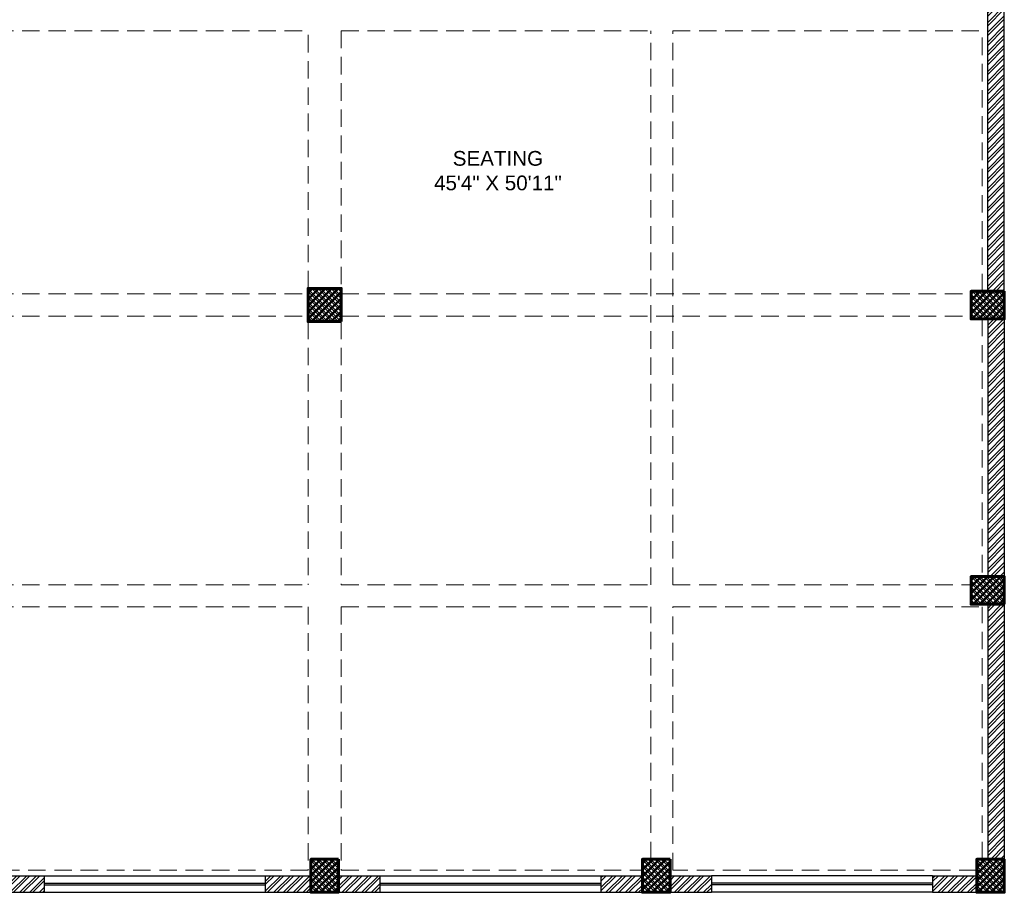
# Model space of a CAD drawing. Header units: inches. Extents: x 105152 to 158499, y 12149 to 30915.
# Tile 271 of 339: x 129749 to 130284, y 17404 to 17878. Entities that reach past the tile are written whole.
import ezdxf

# ---------------------------------------------------------------- set-up
doc = ezdxf.new("R2010")
doc.units = ezdxf.units.IN
doc.header["$MEASUREMENT"] = 0
doc.linetypes.add('HIDDEN', pattern=[0.375, 0.25, -0.125])
doc.layers.add('PD_025_TEXT', color=61, linetype='Continuous')
for name, color, linetype, lineweight in [('PD_BRICK WALL_115', 134, 'Continuous', 30), ('PD_COLUMN', 2, 'Continuous', 60), ('PD_HATCH', 45, 'Continuous', 9), ('PD_WINDOW', 140, 'Continuous', 25)]:
    doc.layers.add(name, color=color, linetype=linetype, lineweight=lineweight)
doc.styles.add('style1', font='arial.ttf', dxfattribs={"height": 500})
pattern_1 = [(45, (274611.2745, 44121.918), (-1.767766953, 1.767766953), []), (135, (274611.2745, 44121.918), (-1.767766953, -1.767766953), [])]

# ---------------------------------------------------------------- blocks, each defined once
blk = doc.blocks.new('columns2')
at = {"layer": 'PD_HATCH', "lineweight": 5}
h = blk.add_hatch(dxfattribs=at)
h.set_pattern_fill('ANSI37', color=173, scale=20)
h.paths.add_polyline_path([(387, -250), (387, -268), (369, -268), (369, -250)])
h.paths.add_polyline_path([(18, 0), (18, -15), (0, -15), (0, 0)])
h.paths.add_polyline_path([(18, -828), (18, -813), (0, -813), (0, -828)])
h.paths.add_polyline_path([(201, -870), (186, -870), (186, -888), (201, -888)])
h.paths.add_polyline_path([(570, -870), (555, -870), (555, -888), (570, -888)])
h.paths.add_polyline_path([(754.5, -870), (739.5, -870), (739.5, -888), (754.5, -888)])
h.paths.add_polyline_path([(934.5, -870), (919.5, -870), (919.5, -888), (934.5, -888)])
h.paths.add_polyline_path([(385.5, -870), (370.5, -870), (370.5, -888), (385.5, -888)])
h.paths.add_polyline_path([(201, 42), (186, 42), (186, 60), (201, 60)])
h.paths.add_polyline_path([(387, -578), (387, -560), (369, -560), (369, -578)])
h.paths.add_polyline_path([(1116, -731.5), (1116, -716.5), (1098, -716.5), (1098, -731.5)])
h.paths.add_polyline_path([(1116, -111.5), (1116, -96.5), (1098, -96.5), (1098, -111.5)])
h.paths.add_polyline_path([(1116, -561.5), (1116, -576.5), (1098, -576.5), (1098, -561.5)])
h.paths.add_polyline_path([(1116, -251.5), (1116, -266.5), (1098, -266.5), (1098, -251.5)])
h.paths.add_polyline_path([(0, -731.5), (0, -716.5), (18, -716.5), (18, -731.5)])
h.paths.add_polyline_path([(0, -111.5), (0, -96.5), (18, -96.5), (18, -111.5)])
h.paths.add_polyline_path([(0, -406.5), (0, -421.5), (18, -421.5), (18, -406.5)])
h.paths.add_polyline_path([(0, -561.5), (0, -576.5), (18, -576.5), (18, -561.5)])
h.paths.add_polyline_path([(0, -251.5), (0, -266.5), (18, -266.5), (18, -251.5)])
h.paths.add_polyline_path([(993, -111.5), (993, -99.5), (984, -99.5), (984, -111.5)])
h.paths.add_polyline_path([(993, -189.5), (993, -201.5), (984, -201.5), (984, -189.5)])
h.paths.add_polyline_path([(903, -111.5), (903, -99.5), (912, -99.5), (912, -111.5)])
h.paths.add_polyline_path([(903, -189.5), (903, -201.5), (912, -201.5), (912, -189.5)])
h.paths.add_polyline_path([(75, -870), (60, -870), (60, -888), (75, -888)])
h.paths.add_polyline_path([(1116, -870), (1101, -870), (1101, -888), (1116, -888)])
h.paths.add_polyline_path([(75, 42), (60, 42), (60, 60), (75, 60)])
h.paths.add_polyline_path([(570, 42), (555, 42), (555, 60), (570, 60)])
h.paths.add_polyline_path([(754.5, 42), (739.5, 42), (739.5, 60), (754.5, 60)])
h.paths.add_polyline_path([(934.5, 42), (919.5, 42), (919.5, 60), (934.5, 60)])
h.paths.add_polyline_path([(385.5, 42), (370.5, 42), (370.5, 60), (385.5, 60)])
h.paths.add_polyline_path([(1116, 42), (1101, 42), (1101, 60), (1116, 60)])
h.paths.add_polyline_path([(738, -250), (738, -268), (756, -268), (756, -250)])
h.paths.add_polyline_path([(756, -578), (756, -560), (738, -560), (738, -578)])
at = {"layer": 'PD_COLUMN', "color": 173, "lineweight": 5}
for points in [[(756, -578), (756, -560), (738, -560), (738, -578)], [(1116, -561.5), (1116, -576.5), (1098, -576.5), (1098, -561.5)], [(1116, -731.5), (1116, -716.5), (1098, -716.5), (1098, -731.5)], [(754.5, -870), (739.5, -870), (739.5, -888), (754.5, -888)], [(934.5, -870), (919.5, -870), (919.5, -888), (934.5, -888)], [(1116, -870), (1101, -870), (1101, -888), (1116, -888)]]:
    blk.add_lwpolyline(points, close=True, dxfattribs=at)
at = {"layer": 'PD_HATCH', "color": 173, "linetype": 'HIDDEN', "lineweight": 5, "ltscale": 38}
for p, q in [((1116, -561.5), (1116, -266.5)), ((568.5, -420), (738, -420)), ((738, -560), (738, -420)), ((756, -420), (924, -420)), ((756, -420), (756, -560)), ((924, -721), (924, -420)), ((936, -420), (1104, -420)), ((936, -721), (936, -420)), ((1104, -561.5), (1104, -420)), ((568.5, -563), (738, -563)), ((756, -563), (1098, -563)), ((568.5, -575), (738, -575)), ((756, -575), (1098, -575)), ((1104, -576.5), (1104, -716.5)), ((1116, -576.5), (1116, -716.5)), ((738, -578), (738, -721)), ((756, -578), (756, -721)), ((568.5, -721), (738, -721)), ((756, -721), (924, -721)), ((936, -721), (1098, -721)), ((1116, -870), (1116, -731.5)), ((568.5, -733), (738, -733)), ((738, -733), (738, -876)), ((756, -733), (924, -733)), ((756, -733), (756, -876)), ((924, -870), (924, -733)), ((936, -876), (936, -733)), ((936, -733), (1104, -733)), ((1104, -870), (1104, -733)), ((738, -876), (570, -876)), ((756, -876), (919.5, -876)), ((1101, -876), (936, -876)), ((739.5, -888), (570, -888)), ((754.5, -888), (919.5, -888)), ((1101, -888), (934.5, -888))]:
    blk.add_line(p, q, dxfattribs=at)

msp = doc.modelspace()

# ---------------------------------------------------------------- hatches: boundary and pattern name
at = {"layer": 'PD_HATCH'}
h = msp.add_hatch(dxfattribs=at)
h.set_pattern_fill('ANSI32', color=256, scale=10)
h.set_pattern_definition([(45, (129173.841, 17518.1774), (-2.65165, 2.65165), []), (45, (129175.6088, 17518.1774), (-2.65165, 2.65165), [])])
h.paths.add_polyline_path([(129176.99, 17560.93), (129167.99, 17560.93), (129167.99, 17479.43), (129176.99, 17479.43)])
h.paths.add_polyline_path([(129538.49, 17413.43), (129368.99, 17413.43), (129368.99, 17404.43), (129538.49, 17404.43)])
h.paths.add_polyline_path([(129722.99, 17413.43), (129553.49, 17413.43), (129553.49, 17404.43), (129722.99, 17404.43)])
h.paths.add_polyline_path([(129176.99, 18277.43), (129167.99, 18277.43), (129167.99, 18195.93), (129176.99, 18195.93)])
h.paths.add_polyline_path([(129176.99, 18180.93), (129167.99, 18180.93), (129167.99, 18040.93), (129176.99, 18040.93)])
h.paths.add_polyline_path([(129176.99, 18025.93), (129167.99, 18025.93), (129167.99, 17885.93), (129176.99, 17885.93)])
h.paths.add_polyline_path([(129176.99, 17870.93), (129167.99, 17870.93), (129167.99, 17730.93), (129176.99, 17730.93)])
h.paths.add_polyline_path([(129176.99, 17715.93), (129167.99, 17715.93), (129167.99, 17575.93), (129176.99, 17575.93)])
h.paths.add_polyline_path([(130268.99, 18352.43), (130102.49, 18352.43), (130102.49, 18343.43), (130268.99, 18343.43)])
h.paths.add_polyline_path([(130087.49, 18352.43), (129922.49, 18352.43), (129922.49, 18343.43), (130087.49, 18343.43)])
h.paths.add_polyline_path([(129907.49, 18352.43), (129737.99, 18352.43), (129737.99, 18343.43), (129907.49, 18343.43)])
h.paths.add_polyline_path([(129722.99, 18352.43), (129553.49, 18352.43), (129553.49, 18343.43), (129722.99, 18343.43)])
h.paths.add_polyline_path([(129353.99, 18352.43), (129242.99, 18352.43), (129242.99, 18343.43), (129353.99, 18343.43)])
h.paths.add_polyline_path([(129227.99, 18352.43), (129167.99, 18352.43), (129167.99, 18292.43), (129176.99, 18292.43), (129176.99, 18343.43), (129227.99, 18343.43)])
h.paths.add_polyline_path([(129176.99, 17464.43), (129167.99, 17464.43), (129167.99, 17404.43), (129227.99, 17404.43), (129227.99, 17413.43), (129176.99, 17413.43)])
h.paths.add_polyline_path([(129353.99, 17413.43), (129242.99, 17413.43), (129242.99, 17404.43), (129353.99, 17404.43)])
h.paths.add_polyline_path([(129762.74, 17413.43), (129737.99, 17413.43), (129737.99, 17404.43), (129762.74, 17404.43)])
h.paths.add_polyline_path([(129907.49, 17413.43), (129882.74, 17413.43), (129882.74, 17404.43), (129907.49, 17404.43)])
h.paths.add_polyline_path([(129944.99, 17413.43), (129922.49, 17413.43), (129922.49, 17404.43), (129944.99, 17404.43)])
h.paths.add_polyline_path([(130087.49, 17413.43), (130064.99, 17413.43), (130064.99, 17404.43), (130087.49, 17404.43)])
h.paths.add_polyline_path([(130124.99, 17413.43), (130102.49, 17413.43), (130102.49, 17404.43), (130124.99, 17404.43)])
h.paths.add_polyline_path([(130268.99, 17413.43), (130244.99, 17413.43), (130244.99, 17404.43), (130268.99, 17404.43)])
h.paths.add_polyline_path([(130283.99, 17422.43), (130274.99, 17422.43)])
h.paths.add_polyline_path([(130283.99, 17560.93), (130274.99, 17560.93), (130274.99, 17422.43), (130283.99, 17422.43)])
h.paths.add_polyline_path([(130283.99, 17715.93), (130274.99, 17715.93), (130274.99, 17575.93), (130283.99, 17575.93)])
h.paths.add_polyline_path([(130283.99, 18025.93), (130274.99, 18025.93), (130274.99, 17730.93), (130283.99, 17730.93)])
h.paths.add_polyline_path([(130283.99, 18334.43), (130274.99, 18334.43), (130274.99, 18195.93), (130283.99, 18195.93)])
h.paths.add_polyline_path([(130265.99, 18192.93), (130160.99, 18192.93), (130160.99, 18183.93), (130265.99, 18183.93)])
h.paths.add_polyline_path([(130160.99, 18180.93), (130151.99, 18180.93), (130151.99, 18102.93), (130160.99, 18102.93)])
h.paths.add_polyline_path([(130151.99, 18192.93), (130079.99, 18192.93), (130079.99, 18183.93), (130151.99, 18183.93)])
h.paths.add_polyline_path([(130079.99, 18180.93), (130070.99, 18180.93), (130070.99, 18102.93), (130079.99, 18102.93)])
h.paths.add_polyline_path([(130070.99, 18192.93), (129989.99, 18192.93), (129989.99, 18090.93), (130016.99, 18090.93), (130016.99, 18099.93), (129998.99, 18099.93), (129998.99, 18183.93), (130070.99, 18183.93)])
h.paths.add_polyline_path([(130070.99, 18099.93), (130052.99, 18099.93), (130052.99, 18090.93), (130070.99, 18090.93)], flags=17)
h.paths.add_polyline_path([(130097.99, 18099.93), (130079.99, 18099.93), (130079.99, 18090.93), (130097.99, 18090.93)])
h.paths.add_polyline_path([(130151.99, 18099.93), (130133.99, 18099.93), (130133.99, 18090.93), (130151.99, 18090.93)])
h.paths.add_polyline_path([(130160.99, 18090.93), (130151.99, 18090.93), (130151.99, 18027.93), (130160.99, 18027.93)])
h.paths.add_polyline_path([(130283.99, 18041.93), (130274.99, 18041.93), (130274.99, 18040.93), (130283.99, 18040.93)])
h.paths.add_polyline_path([(130283.99, 18180.93), (130274.99, 18180.93), (130274.99, 18161.93), (130283.99, 18161.93)])
h.paths.add_polyline_path([(129405.74, 18343.43), (129405.74, 18352.43), (129368.99, 18352.43), (129368.99, 18343.43)])
h.paths.add_polyline_path([(129501.74, 18352.43), (129501.74, 18343.43), (129538.49, 18343.43), (129538.49, 18352.43)])
h = msp.add_hatch(dxfattribs=at)
h.set_pattern_fill('ANSI37', color=256, scale=20)
h.set_pattern_definition(pattern_1)
h.paths.add_polyline_path([(129923.99, 17714.43), (129923.99, 17732.43), (129905.99, 17732.43), (129905.99, 17714.43)])
h = msp.add_hatch(dxfattribs=at)
h.set_pattern_fill('ANSI37', color=256, scale=20)
h.set_pattern_definition(pattern_1)
h.paths.add_polyline_path([(130283.99, 17730.93), (130283.99, 17715.93), (130265.99, 17715.93), (130265.99, 17730.93)])
h = msp.add_hatch(dxfattribs=at)
h.set_pattern_fill('ANSI37', color=256, scale=20)
h.set_pattern_definition(pattern_1)
h.paths.add_polyline_path([(130283.99, 17560.93), (130283.99, 17575.93), (130265.99, 17575.93), (130265.99, 17560.93)])
h = msp.add_hatch(dxfattribs=at)
h.set_pattern_fill('ANSI37', color=256, scale=20)
h.set_pattern_definition(pattern_1)
h.paths.add_polyline_path([(129922.49, 17404.43), (129907.49, 17404.43), (129907.49, 17422.43), (129922.49, 17422.43)])
h = msp.add_hatch(dxfattribs=at)
h.set_pattern_fill('ANSI37', color=256, scale=20)
h.set_pattern_definition(pattern_1)
h.paths.add_polyline_path([(130102.49, 17404.43), (130087.49, 17404.43), (130087.49, 17422.43), (130102.49, 17422.43)])
h = msp.add_hatch(dxfattribs=at)
h.set_pattern_fill('ANSI37', color=256, scale=20)
h.set_pattern_definition(pattern_1)
h.paths.add_polyline_path([(130283.99, 17404.43), (130268.99, 17404.43), (130268.99, 17422.43), (130283.99, 17422.43)])

# ---------------------------------------------------------------- linework, layer by layer
at = {"layer": 'PD_BRICK WALL_115', "lineweight": 30}
for p, q in [((130283.99, 17730.93), (130283.99, 18041.93)), ((130274.99, 17730.93), (130274.99, 18025.93)), ((130274.99, 17715.93), (130274.99, 17575.93)), ((130283.99, 17715.93), (130283.99, 17575.93)), ((130274.99, 17560.93), (130274.99, 17422.43)), ((130283.99, 17560.93), (130283.99, 17422.43)), ((129737.99, 17413.43), (129762.74, 17413.43)), ((129762.74, 17413.43), (129762.74, 17404.43)), ((129882.74, 17413.43), (129907.49, 17413.43)), ((129882.74, 17413.43), (129882.74, 17404.43)), ((129922.49, 17413.43), (129944.99, 17413.43)), ((129944.99, 17413.43), (129944.99, 17404.43)), ((130064.99, 17413.43), (130087.49, 17413.43)), ((130064.99, 17413.43), (130064.99, 17404.43)), ((130102.49, 17413.43), (130124.99, 17413.43)), ((130124.99, 17413.43), (130124.99, 17404.43)), ((130244.99, 17413.43), (130268.99, 17413.43)), ((130244.99, 17413.43), (130244.99, 17404.43)), ((129737.99, 17404.43), (129762.74, 17404.43)), ((129882.74, 17404.43), (129944.99, 17404.43)), ((130064.99, 17404.43), (130124.99, 17404.43)), ((130244.99, 17404.43), (130283.99, 17404.43))]:
    msp.add_line(p, q, dxfattribs=at)
at = {"layer": 'PD_COLUMN'}
for points in [[(129923.99, 17714.43), (129923.99, 17732.43), (129905.99, 17732.43), (129905.99, 17714.43)], [(130283.99, 17730.93), (130283.99, 17715.93), (130265.99, 17715.93), (130265.99, 17730.93)], [(130283.99, 17560.93), (130283.99, 17575.93), (130265.99, 17575.93), (130265.99, 17560.93)], [(129922.49, 17422.43), (129907.49, 17422.43), (129907.49, 17404.43), (129922.49, 17404.43)], [(130102.49, 17422.43), (130087.49, 17422.43), (130087.49, 17404.43), (130102.49, 17404.43)], [(130283.99, 17422.43), (130268.99, 17422.43), (130268.99, 17404.43), (130283.99, 17404.43)]]:
    msp.add_lwpolyline(points, close=True, dxfattribs=at)
at = {"layer": 'PD_WINDOW'}
for p, q in [((129762.74, 17413.43), (129882.74, 17413.43)), ((129944.99, 17413.43), (130064.99, 17413.43)), ((130244.99, 17413.43), (130124.99, 17413.43)), ((129762.74, 17409.43), (129882.74, 17409.43)), ((129762.74, 17408.43), (129882.74, 17408.43)), ((129944.99, 17409.43), (130064.99, 17409.43)), ((129944.99, 17408.43), (130064.99, 17408.43)), ((130244.99, 17409.43), (130124.99, 17409.43)), ((130244.99, 17408.43), (130124.99, 17408.43)), ((129762.74, 17404.43), (129882.74, 17404.43)), ((129944.99, 17404.43), (130064.99, 17404.43)), ((130244.99, 17404.43), (130124.99, 17404.43))]:
    msp.add_line(p, q, dxfattribs=at)

# ---------------------------------------------------------------- block references
at = {"layer": 'PD_COLUMN'}
msp.add_blockref('columns2', (129167.99, 18292.43), dxfattribs=at)

# ---------------------------------------------------------------- texts
at = {"layer": 'PD_025_TEXT', "insert": (129927.6, 17807.1), "char_height": 8, "width": 162.9076, "attachment_point": 1, "style": 'style1'}
msp.add_mtext('\\pxqc;SEATING\\P45\'4" X 50\'11"', dxfattribs=at)

doc.saveas('drawing.dxf')
